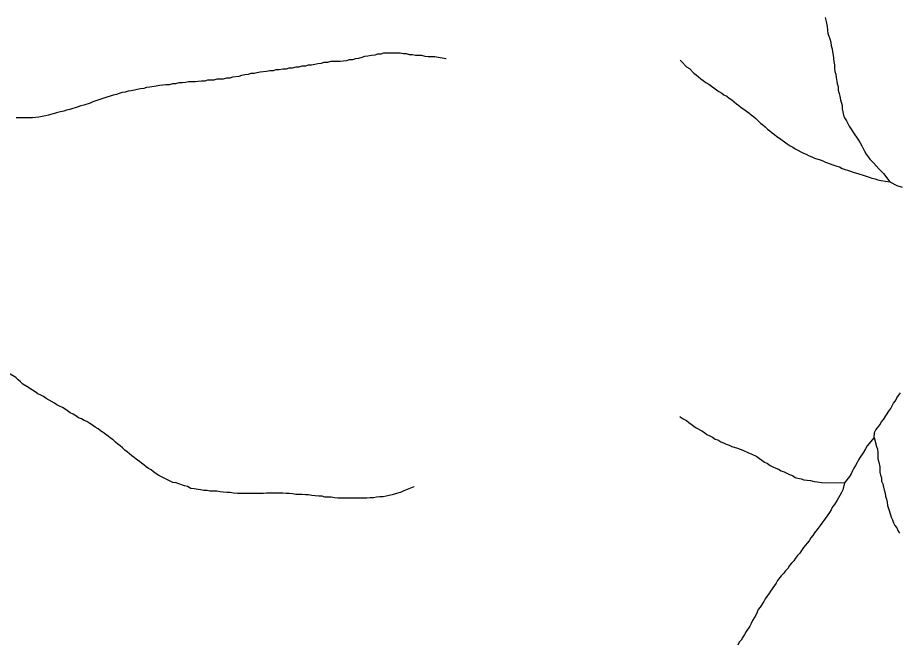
# Model space of a CAD drawing. Extents: x 652.3 to 678, y 7316.9 to 7344.9.
# Drawn here: x 673.369 to 674.888, y 7339.937 to 7341.013 of the extents above; entities that cross this region are included whole.
import ezdxf

# ---------------------------------------------------------------- set-up
doc = ezdxf.new("R2010")
doc.units = 0
doc.header["$LTSCALE"] = 0.032
doc.layers.add('7', color=7, linetype='Continuous', lineweight=25)

msp = doc.modelspace()

# ---------------------------------------------------------------- linework, layer by layer
at = {"layer": '7'}
for points in [[(674.76, 7341.013), (674.7616, 7341.0065), (674.7624, 7341.0033), (674.7632, 7340.9977), (674.764, 7340.9913), (674.7648, 7340.9858), (674.768, 7340.9762), (674.7696, 7340.9707), (674.7703, 7340.9643), (674.7719, 7340.9595), (674.7727, 7340.954), (674.7735, 7340.9484), (674.7751, 7340.9372), (674.7759, 7340.9317), (674.7759, 7340.9261), (674.7767, 7340.9205), (674.7783, 7340.9158), (674.7791, 7340.9102), (674.7807, 7340.899), (674.7823, 7340.8943), (674.7823, 7340.8879), (674.7839, 7340.8823), (674.7855, 7340.8776), (674.7863, 7340.8712), (674.7894, 7340.8617), (674.7894, 7340.8561), (674.7902, 7340.8505), (674.7918, 7340.8449), (674.7934, 7340.8402), (674.7966, 7340.8354), (674.799, 7340.8306), (674.8014, 7340.8258), (674.8046, 7340.8211), (674.8077, 7340.8163), (674.8173, 7340.802), (674.8205, 7340.7972), (674.8229, 7340.7924), (674.8276, 7340.7829), (674.8308, 7340.7781), (674.834, 7340.7733), (674.8372, 7340.7694), (674.8436, 7340.7622), (674.8523, 7340.7526), (674.8563, 7340.7487), (674.8603, 7340.7447), (674.8714, 7340.7304)], [(674.1071, 7340.9423), (674.1067, 7340.9423), (674.1036, 7340.9428), (674.0932, 7340.9444), (674.0876, 7340.9452), (674.0765, 7340.9452), (674.0709, 7340.946), (674.0654, 7340.9476), (674.0542, 7340.9476), (674.0495, 7340.9492), (674.0439, 7340.9492), (674.0391, 7340.9508), (674.0335, 7340.9508), (674.028, 7340.9516), (673.9993, 7340.9516), (673.9946, 7340.95), (673.989, 7340.95), (673.9842, 7340.9484), (673.9786, 7340.9476), (673.9723, 7340.9468), (673.9667, 7340.946), (673.9619, 7340.9444), (673.9564, 7340.9428), (673.9508, 7340.942), (673.946, 7340.9404), (673.9404, 7340.9404), (673.9357, 7340.9388), (673.9301, 7340.938), (673.9245, 7340.9372), (673.9078, 7340.9372), (673.903, 7340.9356), (673.8967, 7340.9356), (673.8919, 7340.9341), (673.8863, 7340.9333), (673.8808, 7340.9325), (673.8752, 7340.9309), (673.8696, 7340.9309), (673.8649, 7340.9293), (673.8585, 7340.9293), (673.8537, 7340.9277), (673.8481, 7340.9277), (673.8418, 7340.9261), (673.8362, 7340.9261), (673.8314, 7340.9245), (673.8259, 7340.9245), (673.8195, 7340.9229), (673.8139, 7340.9229), (673.8092, 7340.9213), (673.8036, 7340.9213), (673.798, 7340.9205), (673.7869, 7340.9189), (673.7813, 7340.9181), (673.7765, 7340.9166), (673.771, 7340.9166), (673.7662, 7340.915), (673.7606, 7340.9142), (673.755, 7340.9134), (673.7503, 7340.9118), (673.7391, 7340.9102), (673.7344, 7340.9086), (673.7288, 7340.9086), (673.7232, 7340.907), (673.7121, 7340.907), (673.7073, 7340.9054), (673.6962, 7340.9054), (673.6914, 7340.9038), (673.6858, 7340.9038), (673.6803, 7340.903), (673.6747, 7340.9022), (673.6635, 7340.9022), (673.658, 7340.9014), (673.6524, 7340.9006), (673.6468, 7340.9006), (673.6413, 7340.899), (673.6357, 7340.899), (673.6301, 7340.8975), (673.6246, 7340.8975), (673.619, 7340.8967), (673.6134, 7340.8959), (673.6078, 7340.8951), (673.5967, 7340.8935), (673.5911, 7340.8927), (673.5864, 7340.8911), (673.5808, 7340.8903), (673.5752, 7340.8895), (673.5704, 7340.8879), (673.5649, 7340.8871), (673.5593, 7340.8863), (673.5545, 7340.8847), (673.549, 7340.8839), (673.5442, 7340.8823), (673.5394, 7340.8807), (673.5338, 7340.8792), (673.5283, 7340.8776), (673.5227, 7340.876), (673.5179, 7340.8744), (673.5036, 7340.8696), (673.4988, 7340.868), (673.4941, 7340.8656), (673.4829, 7340.8624), (673.4781, 7340.8609)], [(674.5103, 7340.9395), (674.5109, 7340.9389), (674.5165, 7340.9333), (674.5173, 7340.9325), (674.5213, 7340.9285), (674.5261, 7340.9253), (674.534, 7340.9173), (674.538, 7340.9142), (674.542, 7340.911), (674.546, 7340.9078), (674.5499, 7340.9046), (674.5547, 7340.9014), (674.5595, 7340.8983), (674.5643, 7340.8951), (674.5682, 7340.8919), (674.573, 7340.8887), (674.577, 7340.8855), (674.5818, 7340.8831), (674.5857, 7340.88), (674.5905, 7340.8776), (674.5945, 7340.8744), (674.5993, 7340.8712), (674.6033, 7340.868), (674.6072, 7340.8648), (674.6112, 7340.8617), (674.6152, 7340.8585), (674.62, 7340.8553), (674.6247, 7340.8521), (674.6287, 7340.8489), (674.6327, 7340.8457), (674.6367, 7340.8426), (674.6407, 7340.8394), (674.6486, 7340.8314), (674.6526, 7340.8282), (674.6566, 7340.825), (674.6605, 7340.8211), (674.6645, 7340.8179), (674.6685, 7340.8147), (674.6725, 7340.8115), (674.6765, 7340.8083), (674.6812, 7340.8052), (674.686, 7340.802), (674.69, 7340.7988), (674.6948, 7340.7956), (674.6995, 7340.7924), (674.7043, 7340.79), (674.7083, 7340.7869), (674.7226, 7340.7797), (674.7274, 7340.7781), (674.7322, 7340.7749), (674.7369, 7340.7733), (674.7417, 7340.7709), (674.7513, 7340.7678), (674.756, 7340.7662), (674.7608, 7340.7638), (674.7751, 7340.759), (674.7799, 7340.7574), (674.7847, 7340.7558), (674.7894, 7340.7534), (674.8038, 7340.7487), (674.8085, 7340.7471), (674.8181, 7340.7439), (674.8253, 7340.7415), (674.8356, 7340.7383), (674.8404, 7340.7367), (674.8459, 7340.7351), (674.8507, 7340.7335), (674.8563, 7340.7327), (674.8714, 7340.7304)], [(673.4781, 7340.8609), (673.4734, 7340.8593), (673.4591, 7340.8545), (673.4535, 7340.8537), (673.4487, 7340.8521), (673.4431, 7340.8505), (673.4376, 7340.8497), (673.4328, 7340.8481), (673.428, 7340.8465), (673.4225, 7340.8449), (673.4169, 7340.8441), (673.4113, 7340.8426), (673.4057, 7340.8418), (673.3946, 7340.8402), (673.3668, 7340.8402)], [(674.8714, 7340.7304), (674.8833, 7340.724), (674.8929, 7340.7208)], [(673.3851, 7340.3779), (673.3779, 7340.3819), (673.3739, 7340.3858), (673.3699, 7340.389), (673.366, 7340.393), (673.3532, 7340.4009)], [(674.0524, 7340.2051), (674.0516, 7340.2048), (674.0487, 7340.2036), (674.0343, 7340.198), (674.0296, 7340.1957), (674.02, 7340.1925), (674.0144, 7340.1909), (674.0089, 7340.1901), (674.0041, 7340.1885), (673.9985, 7340.1877), (673.993, 7340.1877), (673.9874, 7340.1869), (673.9818, 7340.1861), (673.9763, 7340.1861), (673.9707, 7340.1853), (673.9206, 7340.1853), (673.915, 7340.1861), (673.9094, 7340.1869), (673.8983, 7340.1869), (673.8935, 7340.1885), (673.8879, 7340.1885), (673.8816, 7340.1893), (673.876, 7340.1901), (673.8704, 7340.1909), (673.8649, 7340.1909), (673.8593, 7340.1917), (673.8481, 7340.1917), (673.8426, 7340.1925), (673.837, 7340.1933), (673.8314, 7340.1933), (673.8259, 7340.1941), (673.798, 7340.1941), (673.7924, 7340.1933), (673.7479, 7340.1933), (673.7407, 7340.1941), (673.7352, 7340.1949), (673.7296, 7340.1949), (673.7232, 7340.1957), (673.7177, 7340.1965), (673.7121, 7340.1973), (673.7001, 7340.1973), (673.6954, 7340.1988), (673.6898, 7340.1988), (673.6842, 7340.1996), (673.6731, 7340.2012), (673.6675, 7340.202), (673.662, 7340.2052), (673.6564, 7340.2068), (673.6468, 7340.21), (673.6421, 7340.2116), (673.6365, 7340.2124), (673.6126, 7340.2243), (673.6078, 7340.2275), (673.6031, 7340.2307), (673.5991, 7340.2339), (673.5943, 7340.2362), (673.5903, 7340.2394), (673.5864, 7340.2426), (673.5824, 7340.2458), (673.5784, 7340.249), (673.5736, 7340.2522), (673.5697, 7340.2553), (673.5657, 7340.2585), (673.5617, 7340.2617), (673.5577, 7340.2649), (673.5537, 7340.2681), (673.5498, 7340.272), (673.5458, 7340.2752), (673.5418, 7340.2784), (673.5378, 7340.2816), (673.5338, 7340.2856), (673.5291, 7340.2888), (673.5251, 7340.2919), (673.5211, 7340.2951), (673.5163, 7340.2983), (673.5116, 7340.3015), (673.5076, 7340.3047), (673.5028, 7340.3079), (673.498, 7340.311), (673.4933, 7340.3142), (673.4885, 7340.3174), (673.4837, 7340.319), (673.4789, 7340.3222), (673.4742, 7340.3238), (673.4694, 7340.3269), (673.4646, 7340.3301), (673.4598, 7340.3325), (673.4551, 7340.3357), (673.4511, 7340.3389), (673.4463, 7340.3413), (673.4415, 7340.3437), (673.4368, 7340.346), (673.4328, 7340.3492), (673.4232, 7340.354), (673.4185, 7340.3572), (673.4137, 7340.3604), (673.4089, 7340.3628), (673.4042, 7340.3651), (673.3994, 7340.3683), (673.3946, 7340.3715), (673.3851, 7340.3779)], [(674.8443, 7340.2896), (674.8451, 7340.2983), (674.8475, 7340.3031), (674.8507, 7340.3071), (674.8539, 7340.3118), (674.8571, 7340.3166), (674.8603, 7340.3206), (674.8698, 7340.3349), (674.873, 7340.3397), (674.8778, 7340.3492), (674.8809, 7340.3532), (674.8833, 7340.358), (674.8865, 7340.362), (674.8897, 7340.3667)], [(674.5095, 7340.3257), (674.5102, 7340.3253), (674.5157, 7340.3222), (674.5213, 7340.319), (674.5253, 7340.3158), (674.5293, 7340.3126), (674.534, 7340.3094), (674.538, 7340.3063), (674.5476, 7340.3015), (674.5523, 7340.2983), (674.5563, 7340.2951), (674.5611, 7340.2927), (674.5659, 7340.2903), (674.5706, 7340.2872), (674.5754, 7340.2856), (674.5802, 7340.2824), (674.585, 7340.2808), (674.5897, 7340.2784), (674.5945, 7340.2768), (674.5993, 7340.2744), (674.6088, 7340.2712), (674.6136, 7340.2697), (674.6184, 7340.2681), (674.6279, 7340.2633), (674.6327, 7340.2617), (674.6422, 7340.2569), (674.647, 7340.2537), (674.651, 7340.2506), (674.6558, 7340.2474), (674.6605, 7340.245), (674.6653, 7340.2418), (674.6701, 7340.2394), (674.6749, 7340.237), (674.6796, 7340.2354), (674.6844, 7340.2323), (674.6892, 7340.2307), (674.6987, 7340.2259), (674.7035, 7340.2243), (674.7083, 7340.2211), (674.7131, 7340.2195), (674.7186, 7340.2187), (674.7234, 7340.2171), (674.729, 7340.2163), (674.7345, 7340.2156), (674.7409, 7340.214), (674.7465, 7340.2132), (674.7536, 7340.2124), (674.7934, 7340.2116)], [(674.8443, 7340.2896), (674.8324, 7340.2752), (674.8292, 7340.2705), (674.8253, 7340.2633), (674.8205, 7340.2561), (674.8173, 7340.2514), (674.8149, 7340.2466), (674.8125, 7340.2418), (674.8093, 7340.237), (674.8069, 7340.2323), (674.8046, 7340.2275), (674.8022, 7340.2227), (674.7934, 7340.2116)], [(674.8443, 7340.2896), (674.8483, 7340.2744), (674.8499, 7340.2697), (674.8507, 7340.2641), (674.8507, 7340.2529), (674.8523, 7340.2474), (674.8539, 7340.2394), (674.8539, 7340.2299), (674.8555, 7340.2251), (674.8571, 7340.2203), (674.8571, 7340.2148), (674.8595, 7340.21), (674.8603, 7340.2044), (674.8619, 7340.1996), (674.8634, 7340.1941), (674.8642, 7340.1885), (674.8658, 7340.1837), (674.8666, 7340.1782), (674.8674, 7340.1726), (674.869, 7340.1678), (674.8706, 7340.1622), (674.8738, 7340.1527), (674.8762, 7340.1479), (674.8778, 7340.1431), (674.8802, 7340.1384), (674.8833, 7340.1344), (674.8849, 7340.1296), (674.8881, 7340.1248)], [(674.7934, 7340.2116), (674.7902, 7340.1996), (674.7879, 7340.1949), (674.7855, 7340.1901), (674.7807, 7340.1821), (674.7759, 7340.1742), (674.7727, 7340.1702), (674.7703, 7340.1654), (674.7672, 7340.1606), (674.7608, 7340.1511), (674.7576, 7340.1471), (674.7544, 7340.1423), (674.7513, 7340.1384), (674.7481, 7340.1336), (674.7417, 7340.1256), (674.7385, 7340.1209), (674.7353, 7340.1169), (674.7322, 7340.1121), (674.7226, 7340.1002), (674.7194, 7340.0954), (674.7162, 7340.0906), (674.7123, 7340.0867), (674.7091, 7340.0819), (674.7059, 7340.0771), (674.7019, 7340.0731), (674.6987, 7340.0691), (674.6956, 7340.0644), (674.6916, 7340.0604), (674.6884, 7340.0556), (674.6844, 7340.0516), (674.678, 7340.0437), (674.6757, 7340.0389), (674.6725, 7340.0349), (674.6661, 7340.0254), (674.6629, 7340.0206), (674.6597, 7340.0158), (674.6566, 7340.0119), (674.6542, 7340.0071), (674.6478, 7339.9975), (674.6446, 7339.9936), (674.643, 7339.9888), (674.6407, 7339.984), (674.6375, 7339.9792), (674.6351, 7339.9745), (674.6327, 7339.9697), (674.6303, 7339.9649), (674.6239, 7339.9554), (674.6208, 7339.9506), (674.6184, 7339.9458), (674.6152, 7339.941), (674.612, 7339.9371), (674.6096, 7339.9323)]]:
    msp.add_lwpolyline(points, dxfattribs=at)

doc.saveas('drawing.dxf')
